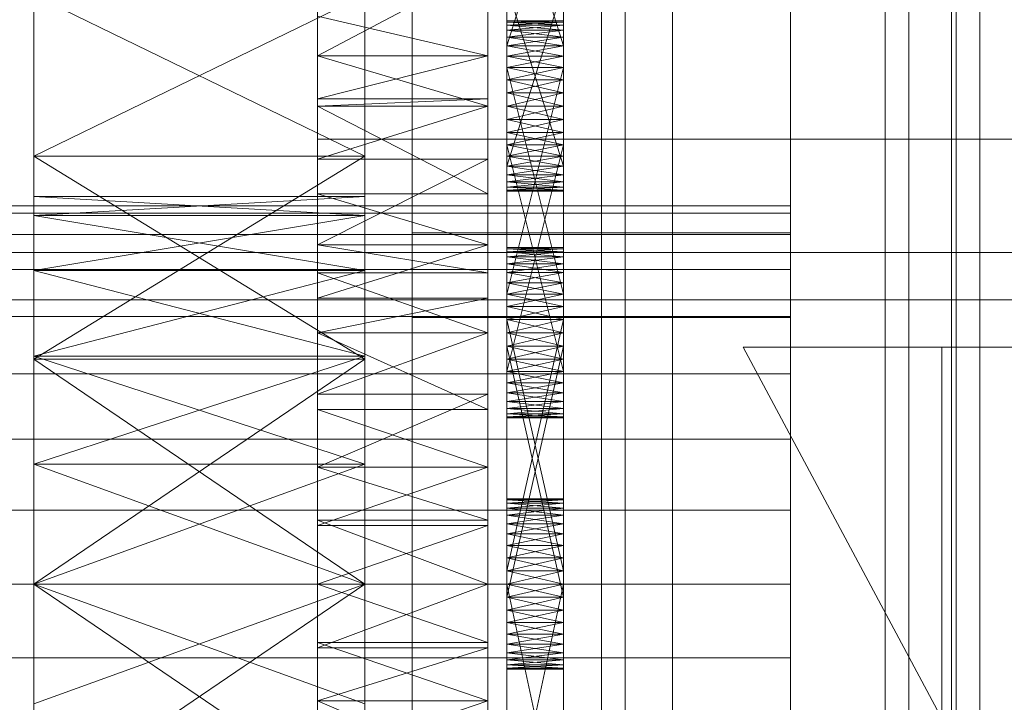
# Model space of a CAD drawing. Header units: millimetres. Extents: x -3490 to 61924, y -72580 to 6847.
# Tile 376 of 656: x 1398 to 1503, y -33246 to -33174. Entities that reach past the tile are written whole.
import ezdxf

# ---------------------------------------------------------------- set-up
doc = ezdxf.new("R2010")
doc.units = ezdxf.units.MM
doc.layers.add('frontal_C03', color=7, linetype='Continuous', lineweight=0)
doc.layers.add('frontal_secador', color=7, linetype='Continuous', lineweight=0)

msp = doc.modelspace()

# ---------------------------------------------------------------- linework, layer by layer
at = {"layer": 'frontal_C03'}
for p, q in [((1500, -32314.944), (1500, -34875.113)), ((1500, -34879.011), (1500, -32318.841)), ((1467.5, -33340.464), (1467.5, -32745.504)), ((1492.5, -32745.504), (1492.5, -33340.464)), ((1467.5, -33366.821), (1467.5, -32771.861)), ((1492.5, -33366.821), (1492.5, -32771.861)), ((1440, -33196.342), (1440, -32849.435)), ((1480, -32849.435), (1480, -33196.342)), ((1440, -32858.418), (1440, -33205.325)), ((1480, -33205.325), (1480, -32858.418)), ((1490, -35975), (1490, -32996.942)), ((1497, -35975), (1497, -32996.942)), ((1460, -33278.176), (1460, -33008.685)), ((1500, -33008.685), (1500, -33278.176)), ((1462.5, -33350.274), (1462.5, -33024.805)), ((1497.5, -33024.805), (1497.5, -33350.274)), ((1462.5, -33357.011), (1462.5, -33031.542)), ((1497.5, -33357.011), (1497.5, -33031.542)), ((1460, -33317.154), (1460, -33047.663)), ((1500, -33317.154), (1500, -33047.663)), ((1460, -33329.281), (1460, -33059.789)), ((1500, -33059.789), (1500, -33329.281)), ((1460, -33378.004), (1460, -33108.512)), ((1500, -33378.004), (1500, -33108.512)), ((1440, -33465.833), (1440, -33118.927)), ((1480, -33118.927), (1480, -33465.833)), ((1440, -33127.91), (1440, -33474.816)), ((1480, -33474.816), (1480, -33127.91)), ((1430, -33186.434), (1430, -33163.387)), ((1430, -33198.434), (1430, -33163.387)), ((1530, -33186.434), (1430, -33186.434)), ((1430, -33186.434), (1430, -33198.434)), ((1480, -33196.342), (1440, -33196.342)), ((1440, -33196.342), (1440, -33205.325)), ((1480, -33205.325), (1480, -33196.342)), ((1530, -33198.434), (-1530, -33198.434)), ((1430, -33198.434), (1530, -33198.434)), ((1530, -33203.434), (-1530, -33203.434)), ((1440, -33205.325), (1480, -33205.325)), ((1530, -33311.434), (1475, -33208.434)), ((1475, -33208.434), (1530, -33208.434)), ((1490, -33311.434), (1490, -33208.434)), ((1490, -33208.434), (1496, -33208.434)), ((1496, -33311.434), (1496, -33208.434))]:
    msp.add_line(p, q, dxfattribs=at)
at = {"layer": 'frontal_secador'}
for p, q in [((1400, -33250), (1400, -33000)), ((1400, -36000), (1400, -33000)), ((1400, -36000), (1400, -33075)), ((1400, -34600), (1400, -33075)), ((1400, -35940), (1400, -33075)), ((1400, -34650), (1400, -33075)), ((1480, -33098.5), (1480, -33359)), ((1480, -33354.82), (1480, -33098.5)), ((1480, -33330.5), (1480, -33117.12)), ((1480, -33354.82), (1480, -33117.12)), ((1480, -33122.82), (1480, -33337.72)), ((1480, -33122.82), (1480, -33359)), ((1480, -33330.5), (1480, -33129.28)), ((1480, -33136.5), (1480, -33337.72)), ((1480, -33330.5), (1480, -33136.5)), ((1430, -33177.639), (1430, -33155.473)), ((1448, -33155.473), (1448, -33177.639)), ((1450, -33154.925), (1450, -33178.865)), ((1456, -33178.865), (1456, -33154.925)), ((1450, -33177.66), (1450, -33155.906)), ((1450, -33182.95), (1450, -33155.906)), ((1450, -33191.51), (1450, -33155.906)), ((1450, -33156.643), (1450, -33176.586)), ((1450, -33156.643), (1450, -33178.865)), ((1456, -33155.906), (1456, -33177.66)), ((1456, -33155.906), (1456, -33182.95)), ((1456, -33155.906), (1456, -33191.51)), ((1456, -33176.586), (1456, -33156.643)), ((1456, -33178.865), (1456, -33156.643)), ((1450, -33176.586), (1450, -33157.561)), ((1456, -33176.586), (1450, -33157.561)), ((1450, -33177.66), (1450, -33157.561)), ((1456, -33157.561), (1450, -33176.586)), ((1456, -33157.561), (1456, -33176.586)), ((1456, -33157.561), (1456, -33177.66)), ((1400, -33160.269), (1400, -33188.24)), ((1400, -33233.5), (1400, -33160.269)), ((1400, -33200.33), (1400, -33160.269)), ((1400, -33194.507), (1400, -33160.269)), ((1400, -33192.5), (1400, -33160.269)), ((1435, -33188.24), (1435, -33160.269)), ((1435, -33160.269), (1435, -33233.5)), ((1435, -33160.269), (1435, -33200.33)), ((1435, -33160.269), (1435, -33194.507)), ((1435, -33160.269), (1435, -33192.5)), ((1450, -33190.969), (1450, -33161.143)), ((1450, -33161.143), (1450, -33178.865)), ((1456, -33161.143), (1456, -33190.969)), ((1456, -33178.865), (1456, -33161.143)), ((1430, -33163.111), (1430, -33177.639)), ((1430, -33163.111), (1430, -33197.635)), ((1430, -33163.111), (1430, -33245.858)), ((1448, -33177.639), (1448, -33163.111)), ((1448, -33197.635), (1448, -33163.111)), ((1448, -33245.858), (1448, -33163.111)), ((1430, -33177.639), (1430, -33166.141)), ((1448, -33166.141), (1448, -33177.639)), ((1450, -33190.969), (1450, -33166.706)), ((1456, -33166.706), (1456, -33190.969)), ((1430, -33168.105), (1430, -33177.639)), ((1448, -33168.105), (1430, -33177.639)), ((1448, -33177.639), (1448, -33168.105)), ((1450, -33168.01), (1450, -33190.232)), ((1450, -33168.01), (1450, -33191.51)), ((1456, -33190.232), (1456, -33168.01)), ((1456, -33191.51), (1456, -33168.01)), ((1450, -33189.314), (1450, -33169.215)), ((1450, -33190.969), (1450, -33169.215)), ((1456, -33169.215), (1456, -33189.314)), ((1456, -33169.215), (1456, -33190.969)), ((1450, -33170.289), (1450, -33189.314)), ((1456, -33170.289), (1450, -33189.314)), ((1450, -33170.289), (1450, -33190.232)), ((1456, -33189.314), (1450, -33170.289)), ((1456, -33189.314), (1456, -33170.289)), ((1456, -33190.232), (1456, -33170.289)), ((1400, -33188.24), (1400, -33171.206)), ((1435, -33188.24), (1400, -33171.206)), ((1435, -33171.206), (1400, -33188.24)), ((1435, -33171.206), (1435, -33188.24)), ((1430, -33177.639), (1430, -33173.428)), ((1448, -33177.639), (1430, -33173.428)), ((1448, -33173.428), (1448, -33177.639)), ((1450, -33173.95), (1450, -33174.391)), ((1450, -33174.061), (1450, -33173.95)), ((1456, -33174.061), (1450, -33173.95)), ((1456, -33173.95), (1450, -33173.95)), ((1456, -33173.95), (1450, -33174.061)), ((1450, -33174.391), (1450, -33174.061)), ((1456, -33174.391), (1450, -33174.061)), ((1456, -33174.061), (1450, -33174.061)), ((1456, -33174.061), (1450, -33174.391)), ((1450, -33174.061), (1450, -33174.931)), ((1450, -33176.586), (1450, -33174.061)), ((1450, -33174.391), (1450, -33175.669)), ((1450, -33174.931), (1450, -33174.391)), ((1450, -33174.391), (1450, -33177.66)), ((1450, -33174.391), (1450, -33205.517)), ((1456, -33174.931), (1450, -33174.391)), ((1456, -33174.391), (1450, -33174.391)), ((1456, -33174.391), (1450, -33174.931)), ((1456, -33174.391), (1456, -33173.95)), ((1456, -33173.95), (1456, -33174.061)), ((1456, -33174.061), (1456, -33174.391)), ((1456, -33174.931), (1456, -33174.061)), ((1456, -33174.061), (1456, -33176.586)), ((1456, -33175.669), (1456, -33174.391)), ((1456, -33174.391), (1456, -33174.931)), ((1456, -33177.66), (1456, -33174.391)), ((1456, -33205.517), (1456, -33174.391)), ((1450, -33175.669), (1450, -33174.931)), ((1456, -33175.669), (1450, -33174.931)), ((1456, -33174.931), (1450, -33174.931)), ((1456, -33174.931), (1450, -33175.669)), ((1450, -33174.931), (1450, -33176.586)), ((1450, -33174.931), (1450, -33178.865)), ((1450, -33174.931), (1450, -33184.358)), ((1456, -33174.931), (1456, -33175.669)), ((1456, -33176.586), (1456, -33174.931)), ((1456, -33178.865), (1456, -33174.931)), ((1456, -33184.358), (1456, -33174.931)), ((1450, -33175.669), (1450, -33177.66)), ((1450, -33176.586), (1450, -33175.669)), ((1456, -33176.586), (1450, -33175.669)), ((1456, -33175.669), (1450, -33175.669)), ((1456, -33175.669), (1450, -33176.586)), ((1450, -33177.66), (1450, -33176.586)), ((1456, -33177.66), (1450, -33176.586)), ((1456, -33176.586), (1450, -33176.586)), ((1456, -33176.586), (1450, -33177.66)), ((1450, -33176.586), (1450, -33178.865)), ((1450, -33204.143), (1450, -33176.586)), ((1450, -33209.706), (1450, -33176.586)), ((1450, -33176.586), (1450, -33184.358)), ((1450, -33215.925), (1450, -33176.586)), ((1456, -33177.66), (1456, -33175.669)), ((1456, -33175.669), (1456, -33176.586)), ((1456, -33176.586), (1456, -33177.66)), ((1456, -33178.865), (1456, -33176.586)), ((1456, -33176.586), (1456, -33204.143)), ((1456, -33176.586), (1456, -33209.706)), ((1456, -33184.358), (1456, -33176.586)), ((1456, -33176.586), (1456, -33215.925)), ((1430, -33177.639), (1430, -33192.223)), ((1430, -33177.639), (1430, -33197.635)), ((1430, -33177.639), (1430, -33182.194)), ((1430, -33221.142), (1430, -33177.639)), ((1430, -33269.365), (1430, -33177.639)), ((1430, -33177.639), (1430, -33245.858)), ((1430, -33311.527), (1430, -33177.639)), ((1448, -33177.647), (1430, -33177.639)), ((1448, -33177.639), (1430, -33177.639)), ((1448, -33177.639), (1430, -33182.194)), ((1430, -33177.647), (1430, -33192.223)), ((1430, -33182.95), (1430, -33177.647)), ((1448, -33182.95), (1430, -33177.647)), ((1448, -33177.647), (1430, -33177.647)), ((1448, -33192.223), (1448, -33177.639)), ((1448, -33197.635), (1448, -33177.639)), ((1448, -33182.194), (1448, -33177.639)), ((1448, -33177.639), (1448, -33221.142)), ((1448, -33177.639), (1448, -33269.365)), ((1448, -33245.858), (1448, -33177.639)), ((1448, -33177.639), (1448, -33311.527)), ((1448, -33192.223), (1448, -33177.647)), ((1448, -33177.647), (1448, -33182.95)), ((1450, -33177.66), (1450, -33202.839)), ((1450, -33178.865), (1450, -33177.66)), ((1450, -33180.169), (1450, -33177.66)), ((1450, -33177.66), (1450, -33205.517)), ((1450, -33182.95), (1450, -33177.66)), ((1450, -33213.289), (1450, -33177.66)), ((1456, -33178.865), (1450, -33177.66)), ((1456, -33177.66), (1450, -33177.66)), ((1456, -33177.66), (1450, -33178.865)), ((1456, -33202.839), (1456, -33177.66)), ((1456, -33177.66), (1456, -33178.865)), ((1456, -33177.66), (1456, -33180.169)), ((1456, -33205.517), (1456, -33177.66)), ((1456, -33177.66), (1456, -33182.95)), ((1456, -33177.66), (1456, -33213.289)), ((1450, -33202.839), (1450, -33178.865)), ((1450, -33178.865), (1450, -33180.169)), ((1456, -33202.839), (1450, -33178.865)), ((1456, -33178.865), (1450, -33178.865)), ((1456, -33178.865), (1450, -33180.169)), ((1450, -33178.865), (1450, -33181.542)), ((1450, -33178.865), (1450, -33184.358)), ((1450, -33178.865), (1450, -33189.314)), ((1450, -33178.865), (1450, -33190.969)), ((1456, -33180.169), (1450, -33178.865)), ((1450, -33204.143), (1450, -33178.865)), ((1456, -33178.865), (1450, -33202.839)), ((1456, -33178.865), (1456, -33202.839)), ((1456, -33180.169), (1456, -33178.865)), ((1456, -33181.542), (1456, -33178.865)), ((1456, -33184.358), (1456, -33178.865)), ((1456, -33189.314), (1456, -33178.865)), ((1456, -33190.969), (1456, -33178.865)), ((1456, -33178.865), (1456, -33204.143)), ((1450, -33182.95), (1450, -33180.169)), ((1450, -33180.169), (1450, -33181.542)), ((1456, -33180.169), (1450, -33180.169)), ((1456, -33180.169), (1450, -33181.542)), ((1456, -33181.542), (1450, -33180.169)), ((1456, -33180.169), (1456, -33182.95)), ((1456, -33181.542), (1456, -33180.169)), ((1450, -33181.542), (1450, -33182.95)), ((1456, -33181.542), (1450, -33181.542)), ((1456, -33181.542), (1450, -33182.95)), ((1450, -33181.542), (1450, -33184.358)), ((1456, -33182.95), (1450, -33181.542)), ((1456, -33182.95), (1456, -33181.542)), ((1456, -33184.358), (1456, -33181.542)), ((1430, -33188.565), (1430, -33182.194)), ((1430, -33182.194), (1430, -33182.95)), ((1430, -33197.635), (1430, -33182.194)), ((1448, -33182.194), (1430, -33182.194)), ((1448, -33182.194), (1430, -33182.95)), ((1448, -33182.194), (1448, -33188.565)), ((1448, -33182.95), (1448, -33182.194)), ((1448, -33182.194), (1448, -33197.635)), ((1430, -33192.223), (1430, -33182.95)), ((1430, -33182.95), (1430, -33188.565)), ((1448, -33192.223), (1430, -33182.95)), ((1448, -33182.95), (1430, -33182.95)), ((1448, -33182.95), (1430, -33188.565)), ((1448, -33182.95), (1448, -33192.223)), ((1448, -33188.565), (1448, -33182.95)), ((1450, -33185.732), (1450, -33182.95)), ((1450, -33182.95), (1450, -33184.358)), ((1450, -33213.289), (1450, -33182.95)), ((1456, -33182.95), (1450, -33182.95)), ((1456, -33182.95), (1450, -33184.358)), ((1456, -33184.358), (1450, -33182.95)), ((1450, -33188.24), (1450, -33182.95)), ((1450, -33191.51), (1450, -33182.95)), ((1456, -33182.95), (1456, -33185.732)), ((1456, -33184.358), (1456, -33182.95)), ((1456, -33182.95), (1456, -33213.289)), ((1456, -33182.95), (1456, -33188.24)), ((1456, -33182.95), (1456, -33191.51)), ((1450, -33184.358), (1450, -33185.732)), ((1456, -33184.358), (1450, -33184.358)), ((1456, -33184.358), (1450, -33185.732)), ((1450, -33184.358), (1450, -33187.036)), ((1450, -33184.358), (1450, -33189.314)), ((1456, -33185.732), (1450, -33184.358)), ((1450, -33184.358), (1450, -33212.215)), ((1450, -33184.358), (1450, -33214.206)), ((1450, -33184.358), (1450, -33215.925)), ((1456, -33185.732), (1456, -33184.358)), ((1456, -33187.036), (1456, -33184.358)), ((1456, -33189.314), (1456, -33184.358)), ((1456, -33212.215), (1456, -33184.358)), ((1456, -33214.206), (1456, -33184.358)), ((1456, -33215.925), (1456, -33184.358)), ((1450, -33211.01), (1450, -33185.732)), ((1450, -33185.732), (1450, -33187.036)), ((1450, -33213.289), (1450, -33185.732)), ((1456, -33185.732), (1450, -33185.732)), ((1456, -33185.732), (1450, -33187.036)), ((1456, -33187.036), (1450, -33185.732)), ((1450, -33188.24), (1450, -33185.732)), ((1456, -33185.732), (1456, -33211.01)), ((1456, -33187.036), (1456, -33185.732)), ((1456, -33185.732), (1456, -33213.289)), ((1456, -33185.732), (1456, -33188.24)), ((1450, -33187.036), (1450, -33211.01)), ((1456, -33187.036), (1450, -33187.036)), ((1456, -33187.036), (1450, -33211.01)), ((1450, -33187.036), (1450, -33189.314)), ((1450, -33188.24), (1450, -33187.036)), ((1456, -33188.24), (1450, -33187.036)), ((1456, -33187.036), (1450, -33188.24)), ((1450, -33187.036), (1450, -33212.215)), ((1456, -33211.01), (1450, -33187.036)), ((1456, -33211.01), (1456, -33187.036)), ((1456, -33189.314), (1456, -33187.036)), ((1456, -33187.036), (1456, -33188.24)), ((1456, -33212.215), (1456, -33187.036)), ((1400, -33188.24), (1400, -33233.5)), ((1400, -33209.706), (1400, -33188.24)), ((1400, -33188.24), (1400, -33278.76)), ((1400, -33192.5), (1400, -33188.24)), ((1400, -33194.507), (1400, -33188.24)), ((1400, -33200.33), (1400, -33188.24)), ((1400, -33209.401), (1400, -33188.24)), ((1400, -33220.83), (1400, -33188.24)), ((1435, -33209.706), (1400, -33188.24)), ((1435, -33188.24), (1400, -33188.24)), ((1435, -33188.24), (1400, -33209.706)), ((1430, -33188.565), (1430, -33197.635)), ((1448, -33188.565), (1430, -33188.565)), ((1448, -33188.565), (1430, -33197.635)), ((1435, -33233.5), (1435, -33188.24)), ((1435, -33188.24), (1435, -33209.706)), ((1435, -33278.76), (1435, -33188.24)), ((1435, -33188.24), (1435, -33192.5)), ((1435, -33188.24), (1435, -33194.507)), ((1435, -33188.24), (1435, -33200.33)), ((1435, -33188.24), (1435, -33209.401)), ((1435, -33188.24), (1435, -33220.83)), ((1448, -33197.635), (1448, -33188.565)), ((1450, -33189.314), (1450, -33188.24)), ((1456, -33189.314), (1450, -33188.24)), ((1456, -33188.24), (1450, -33188.24)), ((1450, -33190.232), (1450, -33188.24)), ((1450, -33191.51), (1450, -33188.24)), ((1456, -33188.24), (1450, -33189.314)), ((1456, -33188.24), (1456, -33189.314)), ((1456, -33188.24), (1456, -33190.232)), ((1456, -33188.24), (1456, -33191.51)), ((1450, -33190.969), (1450, -33189.314)), ((1450, -33189.314), (1450, -33190.232)), ((1450, -33189.314), (1450, -33191.84)), ((1450, -33189.314), (1456, -33189.314)), ((1456, -33189.314), (1450, -33190.232)), ((1456, -33190.232), (1450, -33189.314)), ((1456, -33189.314), (1456, -33190.969)), ((1456, -33190.232), (1456, -33189.314)), ((1456, -33191.84), (1456, -33189.314)), ((1450, -33190.232), (1450, -33190.969)), ((1456, -33190.232), (1450, -33190.232)), ((1456, -33190.232), (1450, -33190.969)), ((1456, -33190.969), (1450, -33190.232)), ((1450, -33191.51), (1450, -33190.232)), ((1450, -33191.84), (1450, -33190.969)), ((1450, -33190.969), (1450, -33191.51)), ((1456, -33190.969), (1450, -33190.969)), ((1456, -33190.969), (1450, -33191.51)), ((1456, -33191.51), (1450, -33190.969)), ((1456, -33190.969), (1456, -33190.232)), ((1456, -33190.232), (1456, -33191.51)), ((1456, -33190.969), (1456, -33191.84)), ((1456, -33191.51), (1456, -33190.969)), ((1430, -33197.635), (1430, -33192.223)), ((1448, -33197.635), (1430, -33192.223)), ((1448, -33192.223), (1430, -33192.223)), ((1448, -33192.223), (1448, -33197.635)), ((1450, -33191.51), (1450, -33191.84)), ((1456, -33191.51), (1450, -33191.51)), ((1456, -33191.51), (1450, -33191.84)), ((1456, -33191.84), (1450, -33191.51)), ((1450, -33191.95), (1450, -33191.51)), ((1450, -33191.84), (1450, -33191.95)), ((1456, -33191.84), (1450, -33191.84)), ((1456, -33191.84), (1450, -33191.95)), ((1456, -33191.95), (1450, -33191.84)), ((1456, -33191.95), (1450, -33191.95)), ((1456, -33191.84), (1456, -33191.51)), ((1456, -33191.51), (1456, -33191.95)), ((1456, -33191.84), (1456, -33191.95)), ((1400, -33194.507), (1400, -33192.5)), ((1435, -33194.507), (1400, -33192.5)), ((1435, -33192.5), (1400, -33192.5)), ((1435, -33192.5), (1400, -33194.507)), ((1435, -33192.5), (1435, -33194.507)), ((1480, -33193.5), (1325, -33193.5)), ((1430, -33193.5), (1325, -33193.5)), ((1480, -33194.269), (1325, -33194.269)), ((1430, -33194.269), (1325, -33194.269)), ((1430, -33194.269), (1430, -33193.5)), ((1430, -33196.545), (1430, -33194.269)), ((1480, -33194.269), (1480, -33193.5)), ((1480, -33196.545), (1480, -33194.269)), ((1400, -33200.33), (1400, -33194.507)), ((1435, -33200.33), (1400, -33194.507)), ((1435, -33194.507), (1400, -33194.507)), ((1435, -33194.507), (1400, -33200.33)), ((1435, -33194.507), (1435, -33200.33)), ((1480, -33196.545), (1325, -33196.545)), ((1430, -33196.545), (1325, -33196.545)), ((1430, -33200.241), (1430, -33196.545)), ((1480, -33200.241), (1480, -33196.545)), ((1430, -33197.635), (1430, -33215.058)), ((1430, -33200.589), (1430, -33197.635)), ((1430, -33197.635), (1430, -33221.142)), ((1430, -33197.635), (1430, -33203.268)), ((1430, -33197.635), (1430, -33245.858)), ((1448, -33200.589), (1430, -33197.635)), ((1448, -33197.635), (1430, -33197.635)), ((1448, -33197.635), (1430, -33203.268)), ((1448, -33215.058), (1448, -33197.635)), ((1448, -33197.635), (1448, -33200.589)), ((1448, -33221.142), (1448, -33197.635)), ((1448, -33203.268), (1448, -33197.635)), ((1448, -33245.858), (1448, -33197.635)), ((1450, -33197.925), (1450, -33198.365)), ((1450, -33198.035), (1450, -33197.925)), ((1450, -33197.925), (1450, -33199.643)), ((1456, -33198.035), (1450, -33197.925)), ((1456, -33197.925), (1450, -33197.925)), ((1456, -33197.925), (1450, -33198.035)), ((1450, -33198.365), (1450, -33198.035)), ((1456, -33198.365), (1450, -33198.035)), ((1456, -33198.035), (1450, -33198.035)), ((1456, -33198.035), (1450, -33198.365)), ((1450, -33198.035), (1450, -33198.906)), ((1450, -33198.035), (1450, -33200.561)), ((1450, -33198.035), (1450, -33205.517)), ((1450, -33202.839), (1450, -33198.035)), ((1450, -33198.365), (1450, -33199.643)), ((1450, -33198.906), (1450, -33198.365)), ((1456, -33198.906), (1450, -33198.365)), ((1456, -33198.365), (1450, -33198.365)), ((1456, -33198.365), (1450, -33198.906)), ((1456, -33198.365), (1456, -33197.925)), ((1456, -33197.925), (1456, -33198.035)), ((1456, -33199.643), (1456, -33197.925)), ((1456, -33198.035), (1456, -33198.365)), ((1456, -33198.906), (1456, -33198.035)), ((1456, -33200.561), (1456, -33198.035)), ((1456, -33205.517), (1456, -33198.035)), ((1456, -33198.035), (1456, -33202.839)), ((1456, -33199.643), (1456, -33198.365)), ((1456, -33198.365), (1456, -33198.906)), ((1450, -33199.643), (1450, -33198.906)), ((1456, -33199.643), (1450, -33198.906)), ((1456, -33198.906), (1450, -33198.906)), ((1456, -33198.906), (1450, -33199.643)), ((1450, -33198.906), (1450, -33200.561)), ((1450, -33202.839), (1450, -33198.906)), ((1456, -33198.906), (1456, -33199.643)), ((1456, -33200.561), (1456, -33198.906)), ((1456, -33198.906), (1456, -33202.839)), ((1480, -33200.241), (1325, -33200.241)), ((1430, -33200.241), (1325, -33200.241)), ((1400, -33200.33), (1400, -33233.5)), ((1400, -33209.401), (1400, -33200.33)), ((1435, -33209.401), (1400, -33200.33)), ((1435, -33200.33), (1400, -33200.33)), ((1435, -33200.33), (1400, -33209.401)), ((1430, -33205.216), (1430, -33200.241)), ((1435, -33233.5), (1435, -33200.33)), ((1435, -33200.33), (1435, -33209.401)), ((1450, -33199.643), (1450, -33201.635)), ((1450, -33200.561), (1450, -33199.643)), ((1450, -33199.643), (1450, -33204.143)), ((1450, -33199.643), (1450, -33234.908)), ((1450, -33237.586), (1450, -33199.643)), ((1456, -33200.561), (1450, -33199.643)), ((1456, -33199.643), (1450, -33199.643)), ((1456, -33199.643), (1450, -33200.561)), ((1450, -33201.635), (1450, -33200.561)), ((1456, -33201.635), (1450, -33200.561)), ((1456, -33200.561), (1450, -33200.561)), ((1456, -33200.561), (1450, -33201.635)), ((1450, -33200.561), (1450, -33202.839)), ((1450, -33200.561), (1450, -33205.517)), ((1456, -33201.635), (1456, -33199.643)), ((1456, -33199.643), (1456, -33200.561)), ((1456, -33204.143), (1456, -33199.643)), ((1456, -33234.908), (1456, -33199.643)), ((1456, -33199.643), (1456, -33237.586)), ((1456, -33200.561), (1456, -33201.635)), ((1456, -33202.839), (1456, -33200.561)), ((1456, -33205.517), (1456, -33200.561)), ((1480, -33205.216), (1480, -33200.241)), ((1430, -33200.589), (1430, -33215.058)), ((1430, -33206.925), (1430, -33200.589)), ((1448, -33206.925), (1430, -33200.589)), ((1448, -33200.589), (1430, -33200.589)), ((1448, -33215.058), (1448, -33200.589)), ((1448, -33200.589), (1448, -33206.925)), ((1450, -33201.635), (1450, -33204.143)), ((1450, -33202.839), (1450, -33201.635)), ((1456, -33202.839), (1450, -33201.635)), ((1456, -33201.635), (1450, -33201.635)), ((1456, -33201.635), (1450, -33202.839)), ((1456, -33204.143), (1456, -33201.635)), ((1456, -33201.635), (1456, -33202.839)), ((1430, -33213.424), (1430, -33203.268)), ((1430, -33203.268), (1430, -33206.925)), ((1430, -33221.142), (1430, -33203.268)), ((1448, -33203.268), (1430, -33203.268)), ((1448, -33203.268), (1430, -33206.925)), ((1448, -33203.268), (1448, -33213.424)), ((1448, -33206.925), (1448, -33203.268)), ((1448, -33203.268), (1448, -33221.142)), ((1450, -33204.143), (1450, -33202.839)), ((1456, -33204.143), (1450, -33202.839)), ((1456, -33202.839), (1450, -33202.839)), ((1456, -33202.839), (1450, -33204.143)), ((1450, -33202.839), (1450, -33205.517)), ((1450, -33233.5), (1450, -33202.839)), ((1450, -33238.79), (1450, -33202.839)), ((1450, -33242.06), (1450, -33202.839)), ((1456, -33202.839), (1456, -33204.143)), ((1456, -33205.517), (1456, -33202.839)), ((1456, -33202.839), (1456, -33233.5)), ((1456, -33202.839), (1456, -33238.79)), ((1456, -33202.839), (1456, -33242.06)), ((1450, -33204.143), (1450, -33232.092)), ((1450, -33205.517), (1450, -33204.143)), ((1450, -33206.925), (1450, -33204.143)), ((1450, -33204.143), (1450, -33234.908)), ((1450, -33237.586), (1450, -33204.143)), ((1456, -33205.517), (1450, -33204.143)), ((1456, -33204.143), (1450, -33204.143)), ((1456, -33204.143), (1450, -33205.517)), ((1450, -33209.706), (1450, -33204.143)), ((1456, -33232.092), (1456, -33204.143)), ((1456, -33204.143), (1456, -33205.517)), ((1456, -33204.143), (1456, -33206.925)), ((1456, -33234.908), (1456, -33204.143)), ((1456, -33204.143), (1456, -33237.586)), ((1456, -33204.143), (1456, -33209.706)), ((1480, -33205.216), (1325, -33205.216)), ((1430, -33205.216), (1325, -33205.216)), ((1430, -33211.277), (1430, -33205.216)), ((1450, -33232.092), (1450, -33205.517)), ((1450, -33205.517), (1450, -33206.925)), ((1456, -33232.092), (1450, -33205.517)), ((1456, -33205.517), (1450, -33205.517)), ((1456, -33205.517), (1450, -33206.925)), ((1450, -33205.517), (1450, -33208.333)), ((1450, -33205.517), (1450, -33211.01)), ((1450, -33205.517), (1450, -33214.944)), ((1450, -33205.517), (1450, -33213.289)), ((1456, -33206.925), (1450, -33205.517)), ((1450, -33233.5), (1450, -33205.517)), ((1450, -33205.517), (1450, -33236.281)), ((1450, -33205.517), (1450, -33238.79)), ((1450, -33205.517), (1450, -33242.06)), ((1456, -33205.517), (1450, -33232.092)), ((1456, -33205.517), (1456, -33232.092)), ((1456, -33206.925), (1456, -33205.517)), ((1456, -33208.333), (1456, -33205.517)), ((1456, -33211.01), (1456, -33205.517)), ((1456, -33214.944), (1456, -33205.517)), ((1456, -33213.289), (1456, -33205.517)), ((1456, -33205.517), (1456, -33233.5)), ((1456, -33236.281), (1456, -33205.517)), ((1456, -33238.79), (1456, -33205.517)), ((1456, -33242.06), (1456, -33205.517)), ((1480, -33211.277), (1480, -33205.216)), ((1430, -33215.058), (1430, -33206.925)), ((1430, -33206.925), (1430, -33213.424)), ((1448, -33215.058), (1430, -33206.925)), ((1448, -33206.925), (1430, -33206.925)), ((1448, -33206.925), (1430, -33213.424)), ((1448, -33206.925), (1448, -33215.058)), ((1448, -33213.424), (1448, -33206.925)), ((1450, -33234.908), (1450, -33206.925)), ((1450, -33206.925), (1450, -33208.333)), ((1450, -33237.586), (1450, -33206.925)), ((1456, -33206.925), (1450, -33206.925)), ((1456, -33206.925), (1450, -33208.333)), ((1456, -33208.333), (1450, -33206.925)), ((1450, -33209.706), (1450, -33206.925)), ((1456, -33206.925), (1456, -33234.908)), ((1456, -33208.333), (1456, -33206.925)), ((1456, -33206.925), (1456, -33237.586)), ((1456, -33206.925), (1456, -33209.706)), ((1450, -33208.333), (1450, -33234.908)), ((1456, -33208.333), (1450, -33208.333)), ((1456, -33208.333), (1450, -33234.908)), ((1450, -33208.333), (1450, -33211.01)), ((1450, -33209.706), (1450, -33208.333)), ((1456, -33209.706), (1450, -33208.333)), ((1456, -33208.333), (1450, -33209.706)), ((1450, -33208.333), (1450, -33236.281)), ((1456, -33234.908), (1450, -33208.333)), ((1456, -33234.908), (1456, -33208.333)), ((1456, -33211.01), (1456, -33208.333)), ((1456, -33208.333), (1456, -33209.706)), ((1456, -33236.281), (1456, -33208.333)), ((1400, -33209.401), (1400, -33233.5)), ((1400, -33220.83), (1400, -33209.401)), ((1435, -33220.83), (1400, -33209.401)), ((1435, -33209.401), (1400, -33209.401)), ((1435, -33209.401), (1400, -33220.83)), ((1400, -33233.5), (1400, -33209.706)), ((1435, -33233.5), (1400, -33209.706)), ((1435, -33209.706), (1400, -33209.706)), ((1435, -33209.706), (1400, -33233.5)), ((1435, -33233.5), (1435, -33209.401)), ((1435, -33209.401), (1435, -33220.83)), ((1435, -33209.706), (1435, -33233.5)), ((1450, -33211.01), (1450, -33209.706)), ((1456, -33211.01), (1450, -33209.706)), ((1456, -33209.706), (1450, -33209.706)), ((1450, -33212.215), (1450, -33209.706)), ((1450, -33214.206), (1450, -33209.706)), ((1450, -33215.925), (1450, -33209.706)), ((1456, -33209.706), (1450, -33211.01)), ((1456, -33209.706), (1456, -33211.01)), ((1456, -33209.706), (1456, -33212.215)), ((1456, -33209.706), (1456, -33214.206)), ((1456, -33209.706), (1456, -33215.925)), ((1480, -33211.277), (1325, -33211.277)), ((1430, -33211.277), (1325, -33211.277)), ((1430, -33218.193), (1430, -33211.277)), ((1450, -33213.289), (1450, -33211.01)), ((1450, -33211.01), (1450, -33212.215)), ((1450, -33211.01), (1450, -33214.944)), ((1450, -33211.01), (1456, -33211.01)), ((1456, -33211.01), (1450, -33212.215)), ((1456, -33212.215), (1450, -33211.01)), ((1456, -33211.01), (1456, -33213.289)), ((1456, -33212.215), (1456, -33211.01)), ((1456, -33214.944), (1456, -33211.01)), ((1480, -33218.193), (1480, -33211.277)), ((1450, -33212.215), (1450, -33213.289)), ((1456, -33212.215), (1450, -33212.215)), ((1456, -33212.215), (1450, -33213.289)), ((1456, -33213.289), (1450, -33212.215)), ((1450, -33214.206), (1450, -33212.215)), ((1456, -33213.289), (1456, -33212.215)), ((1456, -33212.215), (1456, -33214.206)), ((1430, -33213.424), (1430, -33221.142)), ((1448, -33213.424), (1430, -33213.424)), ((1448, -33213.424), (1430, -33221.142)), ((1448, -33221.142), (1448, -33213.424)), ((1450, -33214.944), (1450, -33213.289)), ((1450, -33213.289), (1450, -33214.206)), ((1450, -33215.814), (1450, -33213.289)), ((1456, -33213.289), (1450, -33213.289)), ((1456, -33213.289), (1450, -33214.206)), ((1456, -33214.206), (1450, -33213.289)), ((1456, -33213.289), (1456, -33214.944)), ((1456, -33214.206), (1456, -33213.289)), ((1456, -33213.289), (1456, -33215.814)), ((1430, -33221.142), (1430, -33215.058)), ((1448, -33221.142), (1430, -33215.058)), ((1448, -33215.058), (1430, -33215.058)), ((1448, -33215.058), (1448, -33221.142)), ((1450, -33214.206), (1450, -33214.944)), ((1456, -33214.206), (1450, -33214.206)), ((1456, -33214.206), (1450, -33214.944)), ((1456, -33214.944), (1450, -33214.206)), ((1450, -33215.484), (1450, -33214.206)), ((1450, -33215.925), (1450, -33214.206)), ((1450, -33215.814), (1450, -33214.944)), ((1450, -33214.944), (1450, -33215.484)), ((1456, -33214.944), (1450, -33214.944)), ((1456, -33214.944), (1450, -33215.484)), ((1456, -33215.484), (1450, -33214.944)), ((1456, -33214.944), (1456, -33214.206)), ((1456, -33214.206), (1456, -33215.484)), ((1456, -33214.206), (1456, -33215.925)), ((1456, -33214.944), (1456, -33215.814)), ((1456, -33215.484), (1456, -33214.944)), ((1450, -33215.484), (1450, -33215.814)), ((1456, -33215.484), (1450, -33215.484)), ((1456, -33215.484), (1450, -33215.814)), ((1456, -33215.814), (1450, -33215.484)), ((1450, -33215.925), (1450, -33215.484)), ((1450, -33215.814), (1450, -33215.925)), ((1456, -33215.814), (1450, -33215.814)), ((1456, -33215.814), (1450, -33215.925)), ((1456, -33215.925), (1450, -33215.814)), ((1456, -33215.925), (1450, -33215.925)), ((1456, -33215.814), (1456, -33215.484)), ((1456, -33215.484), (1456, -33215.925)), ((1456, -33215.814), (1456, -33215.925)), ((1480, -33218.193), (1325, -33218.193)), ((1430, -33218.193), (1325, -33218.193)), ((1430, -33225.696), (1430, -33218.193)), ((1480, -33225.696), (1480, -33218.193)), ((1400, -33220.83), (1400, -33233.5)), ((1400, -33220.83), (1400, -33278.76)), ((1435, -33233.5), (1400, -33220.83)), ((1435, -33220.83), (1400, -33220.83)), ((1435, -33220.83), (1400, -33233.5)), ((1430, -33221.142), (1430, -33239.698)), ((1430, -33226.752), (1430, -33221.142)), ((1430, -33221.142), (1430, -33245.858)), ((1430, -33221.142), (1430, -33227.302)), ((1430, -33269.365), (1430, -33221.142)), ((1448, -33226.752), (1430, -33221.142)), ((1448, -33221.142), (1430, -33221.142)), ((1448, -33221.142), (1430, -33227.302)), ((1435, -33233.5), (1435, -33220.83)), ((1435, -33278.76), (1435, -33220.83)), ((1448, -33239.698), (1448, -33221.142)), ((1448, -33221.142), (1448, -33226.752)), ((1448, -33245.858), (1448, -33221.142)), ((1448, -33227.302), (1448, -33221.142)), ((1448, -33221.142), (1448, -33269.365)), ((1450, -33224.611), (1450, -33224.5)), ((1456, -33224.611), (1450, -33224.5)), ((1456, -33224.5), (1450, -33224.5)), ((1456, -33224.5), (1450, -33224.611)), ((1456, -33224.611), (1456, -33224.5)), ((1450, -33224.611), (1450, -33225.481)), ((1450, -33224.94), (1450, -33224.611)), ((1450, -33224.611), (1450, -33227.136)), ((1456, -33224.94), (1450, -33224.611)), ((1456, -33224.611), (1450, -33224.611)), ((1456, -33224.611), (1450, -33224.94)), ((1450, -33225.481), (1450, -33224.94)), ((1456, -33225.481), (1450, -33224.94)), ((1456, -33224.94), (1450, -33224.94)), ((1456, -33224.94), (1450, -33225.481)), ((1450, -33225.481), (1450, -33227.136)), ((1450, -33226.219), (1450, -33225.481)), ((1450, -33229.414), (1450, -33225.481)), ((1450, -33264.281), (1450, -33225.481)), ((1456, -33226.219), (1450, -33225.481)), ((1456, -33225.481), (1450, -33225.481)), ((1456, -33225.481), (1450, -33226.219)), ((1456, -33225.481), (1456, -33224.611)), ((1456, -33224.611), (1456, -33224.94)), ((1456, -33227.136), (1456, -33224.611)), ((1456, -33224.94), (1456, -33225.481)), ((1456, -33227.136), (1456, -33225.481)), ((1456, -33225.481), (1456, -33226.219)), ((1456, -33225.481), (1456, -33229.414)), ((1456, -33225.481), (1456, -33264.281)), ((1480, -33225.696), (1325, -33225.696)), ((1430, -33225.696), (1325, -33225.696)), ((1430, -33233.5), (1430, -33225.696)), ((1450, -33227.136), (1450, -33226.219)), ((1456, -33227.136), (1450, -33226.219)), ((1456, -33226.219), (1450, -33226.219)), ((1456, -33226.219), (1450, -33227.136)), ((1456, -33226.219), (1456, -33227.136)), ((1480, -33233.5), (1480, -33225.696)), ((1430, -33226.752), (1430, -33239.698)), ((1430, -33233.5), (1430, -33226.752)), ((1448, -33233.5), (1430, -33226.752)), ((1448, -33226.752), (1430, -33226.752)), ((1430, -33240.248), (1430, -33227.302)), ((1430, -33227.302), (1430, -33233.5)), ((1430, -33245.858), (1430, -33227.302)), ((1448, -33227.302), (1430, -33227.302)), ((1448, -33227.302), (1430, -33233.5)), ((1448, -33239.698), (1448, -33226.752)), ((1448, -33226.752), (1448, -33233.5)), ((1448, -33227.302), (1448, -33240.248)), ((1448, -33233.5), (1448, -33227.302)), ((1448, -33227.302), (1448, -33245.858)), ((1450, -33227.136), (1450, -33229.414)), ((1450, -33228.21), (1450, -33227.136)), ((1450, -33227.136), (1450, -33232.092)), ((1450, -33227.136), (1450, -33264.281)), ((1456, -33228.21), (1450, -33227.136)), ((1456, -33227.136), (1450, -33227.136)), ((1456, -33227.136), (1450, -33228.21)), ((1456, -33229.414), (1456, -33227.136)), ((1456, -33227.136), (1456, -33228.21)), ((1456, -33232.092), (1456, -33227.136)), ((1456, -33264.281), (1456, -33227.136)), ((1450, -33229.414), (1450, -33228.21)), ((1456, -33229.414), (1450, -33228.21)), ((1456, -33228.21), (1450, -33228.21)), ((1456, -33228.21), (1450, -33229.414)), ((1456, -33228.21), (1456, -33229.414)), ((1450, -33229.414), (1450, -33232.092)), ((1450, -33230.719), (1450, -33229.414)), ((1450, -33264.281), (1450, -33229.414)), ((1456, -33230.719), (1450, -33229.414)), ((1456, -33229.414), (1450, -33229.414)), ((1456, -33229.414), (1450, -33230.719)), ((1456, -33232.092), (1456, -33229.414)), ((1456, -33229.414), (1456, -33230.719)), ((1456, -33229.414), (1456, -33264.281)), ((1450, -33232.092), (1450, -33230.719)), ((1456, -33232.092), (1450, -33230.719)), ((1456, -33230.719), (1450, -33230.719)), ((1456, -33230.719), (1450, -33232.092)), ((1456, -33230.719), (1456, -33232.092)), ((1450, -33261.5), (1450, -33232.092)), ((1450, -33232.092), (1450, -33233.5)), ((1450, -33264.281), (1450, -33232.092)), ((1456, -33233.5), (1450, -33232.092)), ((1456, -33232.092), (1450, -33232.092)), ((1456, -33232.092), (1450, -33233.5)), ((1450, -33232.092), (1450, -33234.908)), ((1456, -33232.092), (1456, -33261.5)), ((1456, -33233.5), (1456, -33232.092)), ((1456, -33232.092), (1456, -33264.281)), ((1456, -33234.908), (1456, -33232.092)), ((1325, -33233.5), (1480, -33233.5)), ((1325, -33233.5), (1430, -33233.5)), ((1400, -33233.5), (1400, -33246.17)), ((1400, -33278.76), (1400, -33233.5)), ((1400, -33233.5), (1400, -33257.294)), ((1400, -33233.5), (1400, -33257.599)), ((1400, -33306.731), (1400, -33233.5)), ((1400, -33233.5), (1400, -33266.67)), ((1400, -33233.5), (1435, -33233.5)), ((1435, -33233.5), (1400, -33257.294)), ((1435, -33257.294), (1400, -33233.5)), ((1435, -33233.5), (1400, -33246.17)), ((1435, -33246.17), (1400, -33233.5)), ((1430, -33241.304), (1430, -33233.5)), ((1430, -33239.698), (1430, -33233.5)), ((1430, -33233.5), (1430, -33240.248)), ((1430, -33233.5), (1448, -33233.5)), ((1448, -33233.5), (1430, -33240.248)), ((1448, -33239.698), (1430, -33233.5)), ((1435, -33246.17), (1435, -33233.5)), ((1435, -33233.5), (1435, -33278.76)), ((1435, -33257.294), (1435, -33233.5)), ((1435, -33257.599), (1435, -33233.5)), ((1435, -33233.5), (1435, -33306.731)), ((1435, -33266.67), (1435, -33233.5)), ((1448, -33233.5), (1448, -33239.698)), ((1448, -33240.248), (1448, -33233.5)), ((1450, -33233.5), (1450, -33261.5)), ((1456, -33261.5), (1450, -33233.5)), ((1456, -33233.5), (1450, -33233.5)), ((1456, -33233.5), (1450, -33261.5)), ((1450, -33234.908), (1450, -33233.5)), ((1456, -33234.908), (1450, -33233.5)), ((1450, -33236.281), (1450, -33233.5)), ((1450, -33238.79), (1450, -33233.5)), ((1456, -33233.5), (1450, -33234.908)), ((1456, -33261.5), (1456, -33233.5)), ((1456, -33233.5), (1456, -33234.908)), ((1456, -33233.5), (1456, -33236.281)), ((1456, -33233.5), (1456, -33238.79)), ((1480, -33241.304), (1480, -33233.5)), ((1450, -33237.586), (1450, -33234.908)), ((1450, -33234.908), (1450, -33236.281)), ((1450, -33234.908), (1450, -33239.864)), ((1450, -33234.908), (1450, -33242.389)), ((1450, -33234.908), (1456, -33234.908)), ((1456, -33234.908), (1450, -33236.281)), ((1456, -33236.281), (1450, -33234.908)), ((1456, -33234.908), (1456, -33237.586)), ((1456, -33236.281), (1456, -33234.908)), ((1456, -33239.864), (1456, -33234.908)), ((1456, -33242.389), (1456, -33234.908)), ((1450, -33236.281), (1450, -33237.586)), ((1456, -33236.281), (1450, -33236.281)), ((1456, -33236.281), (1450, -33237.586)), ((1456, -33237.586), (1450, -33236.281)), ((1450, -33238.79), (1450, -33236.281)), ((1456, -33237.586), (1456, -33236.281)), ((1456, -33236.281), (1456, -33238.79)), ((1450, -33239.864), (1450, -33237.586)), ((1450, -33237.586), (1450, -33238.79)), ((1450, -33241.519), (1450, -33237.586)), ((1450, -33242.389), (1450, -33237.586)), ((1456, -33237.586), (1450, -33237.586)), ((1456, -33237.586), (1450, -33238.79)), ((1456, -33238.79), (1450, -33237.586)), ((1456, -33237.586), (1456, -33239.864)), ((1456, -33238.79), (1456, -33237.586)), ((1456, -33237.586), (1456, -33241.519)), ((1456, -33237.586), (1456, -33242.389)), ((1450, -33238.79), (1450, -33239.864)), ((1456, -33238.79), (1450, -33238.79)), ((1456, -33238.79), (1450, -33239.864)), ((1456, -33239.864), (1450, -33238.79)), ((1450, -33240.781), (1450, -33238.79)), ((1450, -33242.06), (1450, -33238.79)), ((1456, -33239.864), (1456, -33238.79)), ((1456, -33238.79), (1456, -33240.781)), ((1456, -33238.79), (1456, -33242.06)), ((1430, -33245.858), (1430, -33239.698)), ((1448, -33245.858), (1430, -33239.698)), ((1448, -33239.698), (1430, -33239.698)), ((1448, -33239.698), (1448, -33245.858)), ((1450, -33241.519), (1450, -33239.864)), ((1450, -33239.864), (1450, -33240.781)), ((1450, -33239.864), (1450, -33242.389)), ((1456, -33239.864), (1450, -33239.864)), ((1456, -33239.864), (1450, -33240.781)), ((1456, -33240.781), (1450, -33239.864)), ((1456, -33239.864), (1456, -33241.519)), ((1456, -33240.781), (1456, -33239.864)), ((1456, -33242.389), (1456, -33239.864)), ((1430, -33240.248), (1430, -33245.858)), ((1448, -33240.248), (1430, -33240.248)), ((1448, -33240.248), (1430, -33245.858)), ((1448, -33245.858), (1448, -33240.248)), ((1450, -33240.781), (1450, -33241.519)), ((1456, -33240.781), (1450, -33240.781)), ((1456, -33240.781), (1450, -33241.519)), ((1456, -33241.519), (1450, -33240.781)), ((1450, -33242.06), (1450, -33240.781)), ((1456, -33241.519), (1456, -33240.781)), ((1456, -33240.781), (1456, -33242.06)), ((1480, -33241.304), (1325, -33241.304)), ((1430, -33241.304), (1325, -33241.304)), ((1430, -33241.304), (1430, -33248.807)), ((1450, -33242.389), (1450, -33241.519)), ((1450, -33241.519), (1450, -33242.06)), ((1456, -33241.519), (1450, -33241.519)), ((1456, -33241.519), (1450, -33242.06)), ((1456, -33242.06), (1450, -33241.519)), ((1450, -33242.06), (1450, -33242.389)), ((1456, -33242.06), (1450, -33242.06)), ((1456, -33242.06), (1450, -33242.389)), ((1456, -33242.389), (1450, -33242.06)), ((1450, -33242.5), (1450, -33242.06)), ((1456, -33241.519), (1456, -33242.389)), ((1456, -33242.06), (1456, -33241.519)), ((1456, -33242.389), (1456, -33242.06)), ((1456, -33242.06), (1456, -33242.5)), ((1480, -33241.304), (1480, -33248.807)), ((1450, -33242.389), (1450, -33242.5)), ((1456, -33242.389), (1450, -33242.389)), ((1456, -33242.389), (1450, -33242.5)), ((1456, -33242.5), (1450, -33242.389)), ((1456, -33242.5), (1450, -33242.5)), ((1456, -33242.389), (1456, -33242.5)), ((1430, -33245.858), (1430, -33263.732)), ((1430, -33253.576), (1430, -33245.858)), ((1430, -33269.365), (1430, -33245.858)), ((1430, -33245.858), (1430, -33251.942)), ((1430, -33245.858), (1430, -33289.361)), ((1430, -33245.858), (1430, -33311.527)), ((1448, -33245.858), (1430, -33245.858)), ((1448, -33245.858), (1430, -33251.942)), ((1448, -33253.576), (1430, -33245.858)), ((1448, -33263.732), (1448, -33245.858)), ((1448, -33245.858), (1448, -33253.576)), ((1448, -33245.858), (1448, -33269.365)), ((1448, -33251.942), (1448, -33245.858)), ((1448, -33289.361), (1448, -33245.858)), ((1448, -33311.527), (1448, -33245.858))]:
    msp.add_line(p, q, dxfattribs=at)

doc.saveas('drawing.dxf')
